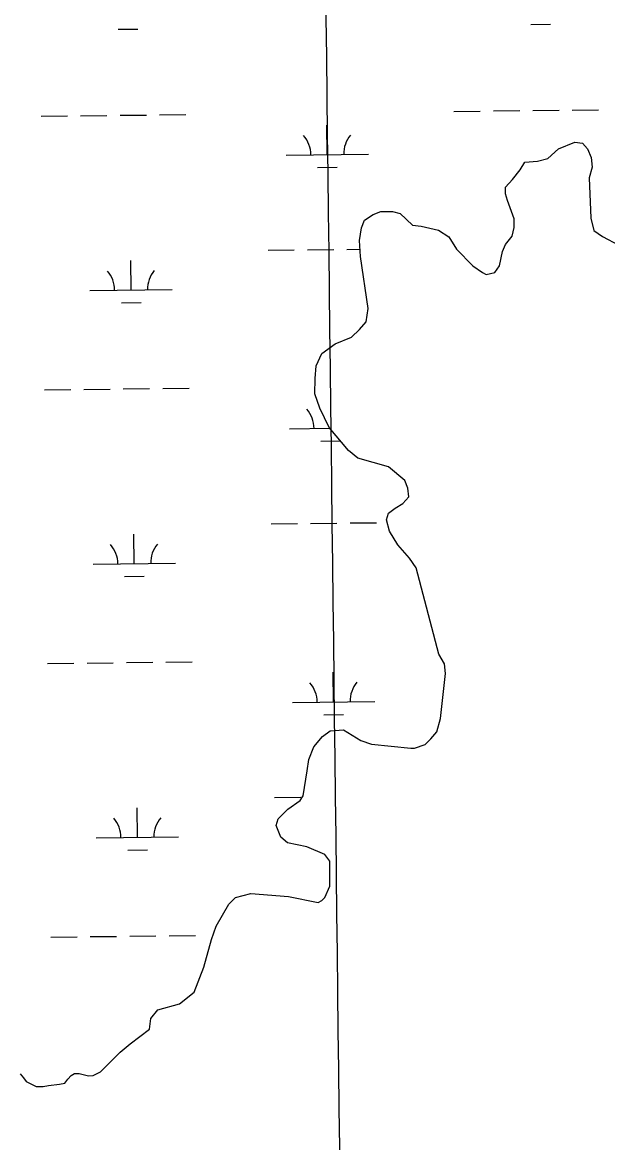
# Model space of a CAD drawing. Extents: x 3684037 to 3722149, y 433263 to 459021.
# Drawn here: x 3714170 to 3714882, y 452530 to 453892 of the extents above; entities that cross this region are included whole.
import ezdxf

# ---------------------------------------------------------------- set-up
doc = ezdxf.new("R2010")
doc.units = 0
for name, color, linetype in [('V-GRID-MAJR', 7, 'Continuous'), ('V-TOPO-SHOR', 7, 'Continuous'), ('V-WETL-SWMP', 7, 'Continuous')]:
    doc.layers.add(name, color=color, linetype=linetype)

msp = doc.modelspace()

# ---------------------------------------------------------------- linework, layer by layer
at = {"layer": 'V-GRID-MAJR'}
msp.add_spline([(3714717.7800000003, 438985.321), (3714645.519, 445043.8), (3714573.235, 451104.20900000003), (3714500.951, 457164.625), (3714500.9280000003, 457166.547)], degree=3, dxfattribs=at)
at = {"layer": 'V-TOPO-SHOR'}
for points in [[(3714639.044, 453326.126), (3714635.573, 453335.471), (3714615.791, 453351.871), (3714578.491, 453362.496), (3714566.852, 453371.868), (3714543.609, 453399.946), (3714532.02, 453423.322), (3714526.242, 453440.841), (3714526.304, 453459.51), (3714527.52, 453474.674), (3714534.571, 453489.819), (3714550.943, 453501.433), (3714570.807, 453509.53500000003), (3714580.17, 453518.83900000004), (3714588.3680000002, 453528.145), (3714590.756, 453544.471), (3714581.628, 453607.509), (3714580.5270000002, 453627.348), (3714582.91, 453642.507), (3714586.441, 453651.83), (3714596.966, 453658.797), (3714606.311, 453662.266), (3714620.313, 453662.219), (3714629.64, 453659.856), (3714644.7600000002, 453645.804), (3714655.258, 453644.602), (3714676.244, 453639.867), (3714689.052, 453631.659), (3714698.336, 453616.45900000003), (3714718.105, 453596.558), (3714729.7460000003, 453588.354), (3714734.4050000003, 453586.005), (3714744.913, 453588.303), (3714750.775, 453596.452), (3714754.332, 453613.942), (3714757.861, 453622.097), (3714766.061, 453632.57), (3714768.431, 453643.064), (3714768.463, 453653.564), (3714760.37, 453675.761), (3714758.0640000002, 453683.936), (3714758.09, 453692.104), (3714766.288, 453701.41000000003), (3714775.662, 453713.04600000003), (3714781.525, 453722.363), (3714796.697, 453723.479), (3714809.542, 453726.938), (3714822.416, 453738.56200000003), (3714842.2770000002, 453746.664), (3714851.608, 453745.466), (3714857.418, 453738.44800000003), (3714862.051, 453727.931), (3714863.179, 453716.26), (3714859.636, 453703.43700000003), (3714861.809, 453654.424), (3714865.2600000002, 453639.24700000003), (3714875.738, 453632.212), (3714895.538, 453621.64400000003)], [(3714167.889, 452614.075), (3714171.9590000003, 452609.39400000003), (3714174.861, 452604.718), (3714187.091, 452598.844), (3714195.842, 452598.816), (3714202.2630000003, 452599.96), (3714215.688, 452601.666), (3714222.108, 452602.811), (3714225.622, 452607.468), (3714229.723, 452612.12200000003), (3714233.8140000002, 452614.442), (3714239.647, 452614.42100000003), (3714246.059, 452612.652), (3714250.723, 452611.468), (3714256.557, 452612.033), (3714265.325, 452616.67), (3714289.321, 452640.511), (3714301.605, 452650.38800000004), (3714325, 452668.396), (3714326.794, 452681.22500000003), (3714334.9960000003, 452691.701), (3714361.6240000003, 452699.313), (3714379.169, 452713.256), (3714390.937, 452743.554), (3714400.382, 452777.358), (3714406.27, 452793.675), (3714421.528, 452820.46), (3714429.72, 452828.601), (3714448.406, 452833.207), (3714493.896, 452829.558), (3714530.043, 452822.43700000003), (3714534.719, 452824.755), (3714538.2290000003, 452828.245), (3714544.109, 452842.227), (3714544.187, 452865.56200000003), (3714544.2090000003, 452872.56200000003), (3714538.403, 452880.749), (3714516.264, 452890.156), (3714492.946, 452894.89900000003), (3714484.801, 452901.928), (3714479.0130000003, 452915.946), (3714481.373, 452924.108), (3714493.079, 452935.73600000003), (3714508.281, 452946.18700000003), (3714511.802, 452952.01), (3714516.5670000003, 452982.33), (3714518.947, 452996.324), (3714524.8310000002, 453011.471), (3714535.3740000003, 453024.271), (3714544.7320000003, 453031.243), (3714561.071, 453032.355), (3714582.0300000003, 453019.452), (3714594.848, 453014.742), (3714642.669, 453009.919), (3714647.336, 453009.902), (3714660.188, 453014.529), (3714667.21, 453021.504), (3714674.239, 453029.64900000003), (3714678.96, 453045.97000000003), (3714684.972, 453100.789), (3714683.844, 453112.458), (3714676.883, 453124.15), (3714649.225, 453229.251), (3714641.096, 453240.946), (3714627.149, 453257.325), (3714616.702, 453273.695), (3714613.247, 453287.708), (3714615.609, 453295.867), (3714623.795, 453301.675), (3714633.148, 453307.477), (3714640.1750000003, 453315.62200000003), (3714639.044, 453326.126)]]:
    msp.add_lwpolyline(points, dxfattribs=at)
at = {"layer": 'V-WETL-SWMP'}
for p, q in [((3714788.785536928, 453889.81366890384), (3714812.7839114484, 453890.0929238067)), ((3714286.9115303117, 453883.9736576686), (3714310.909904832, 453884.2529125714)), ((3714695.1655114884, 453784.07718380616), (3714727.163344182, 453784.4495236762)), ((3714743.1622605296, 453784.63569361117), (3714775.160093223, 453785.00803348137)), ((3714791.1590095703, 453785.19420341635), (3714823.1568422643, 453785.56654328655)), ((3714839.155758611, 453785.75271322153), (3714871.153591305, 453786.1250530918)), ((3714193.2915048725, 453778.23717257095), (3714225.289337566, 453778.6095124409)), ((3714241.288253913, 453778.7956823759), (3714273.2860866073, 453779.16802224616)), ((3714289.285002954, 453779.35419218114), (3714321.2828356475, 453779.72653205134)), ((3714337.2817519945, 453779.9127019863), (3714369.279584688, 453780.2850418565)), ((3714541.174396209, 453731.5398449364), (3714540.755514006, 453767.5374078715)), ((3714491.177782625, 453730.9580638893), (3714591.1710097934, 453732.1216259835)), ((3714529.3547581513, 453715.9702621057), (3714553.3531326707, 453716.24951700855)), ((3714469.1144905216, 453615.26151158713), (3714501.1123232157, 453615.63385145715)), ((3714517.1112395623, 453615.8200213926), (3714549.1090722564, 453616.19236126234)), ((3714565.107988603, 453616.37853119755), (3714581.1261110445, 453616.56492462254)), ((3714302.6020471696, 453566.89076134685), (3714302.183164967, 453602.8883242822)), ((3714252.605433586, 453566.30898029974), (3714352.5986607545, 453567.4725423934)), ((3714290.782409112, 453551.32117851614), (3714314.780783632, 453551.600433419)), ((3714197.162383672, 453445.5846934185), (3714229.160216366, 453445.9570332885)), ((3714245.159132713, 453446.1432032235), (3714277.1569654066, 453446.5155430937)), ((3714293.155881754, 453446.70171302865), (3714325.1537144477, 453447.0740528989)), ((3714341.152630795, 453447.2602228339), (3714373.150463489, 453447.6325627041)), ((3714495.048661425, 453398.3055847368), (3714544.492648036, 453398.8809351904)), ((3714533.2256369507, 453383.31778295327), (3714557.1449852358, 453383.59611827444)), ((3714472.985369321, 453282.60903243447), (3714504.983202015, 453282.98137230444)), ((3714520.982118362, 453283.16754223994), (3714552.9799510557, 453283.5398821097)), ((3714568.9788674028, 453283.7260520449), (3714600.976700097, 453284.09839191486)), ((3714306.4729259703, 453234.2382821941), (3714306.054043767, 453270.2358451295)), ((3714256.4763123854, 453233.656501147), (3714356.4695395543, 453234.82006324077)), ((3714294.6532879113, 453218.6686993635), (3714318.6516624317, 453218.94795426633)), ((3714201.033262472, 453112.9322142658), (3714233.0310951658, 453113.30455413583)), ((3714249.030011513, 453113.4907240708), (3714281.027844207, 453113.863063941)), ((3714297.0267605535, 453114.049233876), (3714329.0245932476, 453114.4215737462)), ((3714345.0235095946, 453114.6077436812), (3714377.0213422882, 453114.98008355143)), ((3714548.9161538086, 453066.23488663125), (3714548.4972716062, 453102.23244956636)), ((3714498.9195402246, 453065.65310558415), (3714598.912767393, 453066.81666767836)), ((3714537.096515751, 453050.6653038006), (3714561.094890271, 453050.94455870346)), ((3714476.8562481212, 452949.9565532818), (3714508.8540808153, 452950.3288931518)), ((3714310.3438047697, 452901.58580304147), (3714309.924922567, 452937.5833659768)), ((3714260.347191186, 452901.00402199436), (3714360.340418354, 452902.1675840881)), ((3714298.524166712, 452886.0162202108), (3714322.522541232, 452886.2954751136)), ((3714204.9041412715, 452780.27973511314), (3714236.9019739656, 452780.6520749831)), ((3714252.9008903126, 452780.8382449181), (3714284.8987230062, 452781.21058478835)), ((3714300.8976393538, 452781.39675472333), (3714332.8954720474, 452781.76909459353)), ((3714348.8943883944, 452781.9552645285), (3714380.8922210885, 452782.3276043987))]:
    msp.add_line(p, q, dxfattribs=at)
for points in [[(3714689.052, 453631.658), (3714698.336, 453616.45900000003), (3714718.106, 453596.559), (3714729.7460000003, 453588.353), (3714734.406, 453586.004), (3714744.914, 453588.303), (3714750.775, 453596.451), (3714754.333, 453613.941), (3714757.86, 453622.097), (3714766.062, 453632.571), (3714768.43, 453643.064), (3714768.464, 453653.565), (3714760.37, 453675.761), (3714758.063, 453683.936), (3714758.09, 453692.103), (3714766.288, 453701.41000000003), (3714775.661, 453713.047), (3714781.525, 453722.362), (3714796.697, 453723.479), (3714809.543, 453726.93700000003), (3714822.416, 453738.563), (3714842.2770000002, 453746.66500000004), (3714851.608, 453745.467), (3714857.419, 453738.44800000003), (3714862.051, 453727.931), (3714863.179, 453716.26), (3714859.637, 453703.43700000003), (3714861.809, 453654.425), (3714865.2600000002, 453639.246), (3714875.738, 453632.211), (3714895.538, 453621.645)], [(3714167.89, 452614.075), (3714171.958, 452609.39400000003), (3714174.86, 452604.718), (3714187.091, 452598.844), (3714195.842, 452598.815), (3714202.2630000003, 452599.961), (3714215.687, 452601.667), (3714222.108, 452602.81200000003), (3714225.623, 452607.468), (3714229.722, 452612.121), (3714233.8140000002, 452614.442), (3714239.647, 452614.422), (3714246.059, 452612.651), (3714250.722, 452611.469), (3714256.558, 452612.033), (3714265.324, 452616.67100000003), (3714289.321, 452640.511), (3714301.605, 452650.389), (3714324.9990000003, 452668.397), (3714326.794, 452681.226), (3714334.995, 452691.7), (3714361.623, 452699.313), (3714379.17, 452713.256), (3714390.938, 452743.554), (3714400.383, 452777.359), (3714406.271, 452793.675), (3714421.5270000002, 452820.461), (3714429.721, 452828.601), (3714448.4050000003, 452833.207), (3714493.897, 452829.55700000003), (3714530.044, 452822.43700000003), (3714534.718, 452824.756), (3714538.23, 452828.244), (3714544.11, 452842.226), (3714544.21, 452872.56200000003), (3714538.403, 452880.749), (3714516.265, 452890.156), (3714492.9450000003, 452894.89900000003), (3714484.801, 452901.927), (3714479.0130000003, 452915.947), (3714481.373, 452924.107), (3714493.079, 452935.73600000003), (3714508.282, 452946.18700000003), (3714511.801, 452952.01), (3714516.568, 452982.33), (3714518.947, 452996.324), (3714524.8310000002, 453011.472), (3714535.3740000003, 453024.272), (3714544.731, 453031.242), (3714561.0700000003, 453032.355), (3714582.029, 453019.452), (3714594.848, 453014.742), (3714642.67, 453009.918), (3714647.3370000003, 453009.903), (3714660.187, 453014.528), (3714667.211, 453021.505), (3714674.238, 453029.65), (3714678.9590000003, 453045.969), (3714684.973, 453100.788), (3714683.845, 453112.45900000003), (3714676.882, 453124.15), (3714649.225, 453229.251), (3714641.096, 453240.945), (3714627.149, 453257.326), (3714616.702, 453273.695), (3714613.247, 453287.708), (3714615.608, 453295.867), (3714623.794, 453301.674), (3714633.148, 453307.477), (3714640.1750000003, 453315.62200000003), (3714639.043, 453326.12700000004), (3714635.573, 453335.472), (3714615.792, 453351.87200000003), (3714578.49, 453362.496), (3714566.853, 453371.868), (3714543.61, 453399.947), (3714532.019, 453423.321), (3714526.242, 453440.841), (3714526.304, 453459.51), (3714527.52, 453474.674), (3714534.571, 453489.819), (3714550.944, 453501.433), (3714570.806, 453509.53500000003), (3714580.171, 453518.838), (3714588.369, 453528.145), (3714590.756, 453544.472), (3714581.629, 453607.50800000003), (3714580.5270000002, 453627.347), (3714582.911, 453642.507), (3714586.4420000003, 453651.83), (3714596.966, 453658.79600000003), (3714606.311, 453662.266), (3714620.312, 453662.22000000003), (3714629.639, 453659.856), (3714644.761, 453645.804), (3714655.258, 453644.603), (3714676.244, 453639.867), (3714689.052, 453631.658)]]:
    msp.add_lwpolyline(points, dxfattribs=at)
for centre, radius, start, end in [((3714485.9296769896, 453731.37183011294), 35.24628790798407, 359.89486695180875, 41.43852528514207), ((3714596.4080661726, 453732.6574018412), 35.246287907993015, 139.89486399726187, 181.4385223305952), ((3714247.3573279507, 453566.7227465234), 35.24628790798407, 359.89486695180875, 41.43852528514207), ((3714357.8357171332, 453568.00831825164), 35.246287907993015, 139.89486399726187, 181.4385223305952), ((3714489.80055579, 453398.7193509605), 35.24628790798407, 359.89486695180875, 41.43852528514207), ((3714251.22820675, 453234.0702673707), 35.24628790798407, 359.89486695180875, 41.43852528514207), ((3714361.706595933, 453235.3558390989), 35.246287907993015, 139.89486399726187, 181.4385223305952), ((3714493.6714345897, 453066.0668718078), 35.24628790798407, 359.89486695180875, 41.43852528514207), ((3714604.1498237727, 453067.35244353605), 35.246287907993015, 139.89486399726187, 181.4385223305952), ((3714255.0990855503, 452901.417788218), 35.24628790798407, 359.89486695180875, 41.43852528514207), ((3714365.577474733, 452902.70335994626), 35.246287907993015, 139.89486399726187, 181.4385223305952)]:
    msp.add_arc(centre, radius, start, end, dxfattribs=at)

doc.saveas('drawing.dxf')
